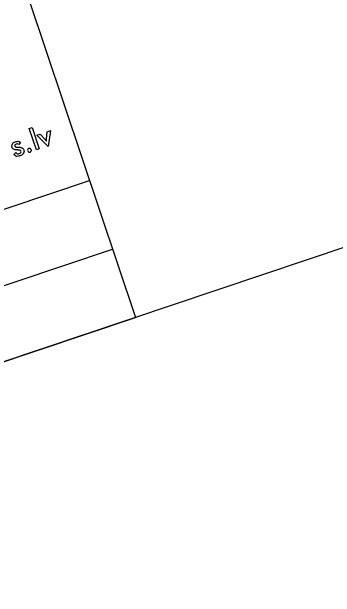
# Model space of a CAD drawing. Extents: x 469981 to 472086, y 246785 to 247785.
# Drawn here: x 471094.6 to 471105.82, y 247102.13 to 247122.41 of the extents above; entities that cross this region are included whole.
import ezdxf

# ---------------------------------------------------------------- set-up
doc = ezdxf.new("R2010")
doc.units = 0
doc.layers.add('RAMI_PLAN_####_TKST_#', color=7, linetype='Continuous')

msp = doc.modelspace()

# ---------------------------------------------------------------- linework, layer by layer
at = {"layer": 'RAMI_PLAN_####_TKST_#'}
msp.add_line((471098.888, 247111.821), (471011.184, 247082.423), dxfattribs=at)
for points in [[(471602.966, 247280.789), (471091.912, 247109.483), (470998.155, 247389.187), (471509.208, 247560.493)], [(471098.888, 247111.821), (470587.835, 246940.515), (470494.078, 247220.22), (471005.131, 247391.526)]]:
    msp.add_lwpolyline(points, close=True, dxfattribs=at)
for points in [[(471095.454, 247117.634), (471095.21, 247118.363), (471095.312, 247118.397), (471095.556, 247117.669), (471095.454, 247117.634)], [(471095.868, 247117.743), (471095.476, 247118.137), (471095.587, 247118.175), (471095.759, 247117.983)], [(471095.811, 247118), (471095.832, 247118.257), (471095.943, 247118.294), (471095.868, 247117.743)], [(471094.905, 247117.883), (471094.85, 247117.809)], [(471094.671, 247117.462), (471094.741, 247117.536)], [(471073.595, 247108.616), (471097.299, 247116.562)], [(471074.39, 247106.246), (471098.093, 247114.192)], [(471075.184, 247103.876), (471098.888, 247111.821)]]:
    msp.add_lwpolyline(points, dxfattribs=at)
for points in [[(471094.741, 247117.536), (471094.783, 247117.475), (471094.864, 247117.502), (471094.937, 247117.526), (471094.917, 247117.585), (471094.907, 247117.615), (471094.872, 247117.621), (471094.829, 247117.623), (471094.786, 247117.626), (471094.709, 247117.631), (471094.671, 247117.65), (471094.628, 247117.671), (471094.613, 247117.717), (471094.593, 247117.776), (471094.627, 247117.829), (471094.66, 247117.882), (471094.738, 247117.908), (471094.845, 247117.944), (471094.905, 247117.883)], [(471095.759, 247117.983), (471095.778, 247117.962), (471095.811, 247117.911), (471095.807, 247117.955), (471095.811, 247118)], [(471094.85, 247117.809), (471094.817, 247117.849), (471094.76, 247117.83), (471094.696, 247117.808), (471094.713, 247117.757), (471094.722, 247117.729), (471094.761, 247117.723), (471094.809, 247117.721), (471094.856, 247117.719), (471094.925, 247117.715), (471094.961, 247117.694), (471094.999, 247117.673), (471095.015, 247117.625), (471095.037, 247117.559), (471095.002, 247117.506), (471094.967, 247117.451), (471094.881, 247117.422), (471094.753, 247117.379), (471094.671, 247117.462)], [(471095.154, 247117.592), (471095.145, 247117.618), (471095.157, 247117.642), (471095.169, 247117.667), (471095.195, 247117.675), (471095.221, 247117.684), (471095.245, 247117.672), (471095.269, 247117.659), (471095.278, 247117.633), (471095.286, 247117.608), (471095.274, 247117.584), (471095.262, 247117.56), (471095.236, 247117.551), (471095.21, 247117.543), (471095.187, 247117.555), (471095.163, 247117.566), (471095.154, 247117.592)]]:
    msp.add_open_spline(points, degree=3, dxfattribs=at)

doc.saveas('drawing.dxf')
